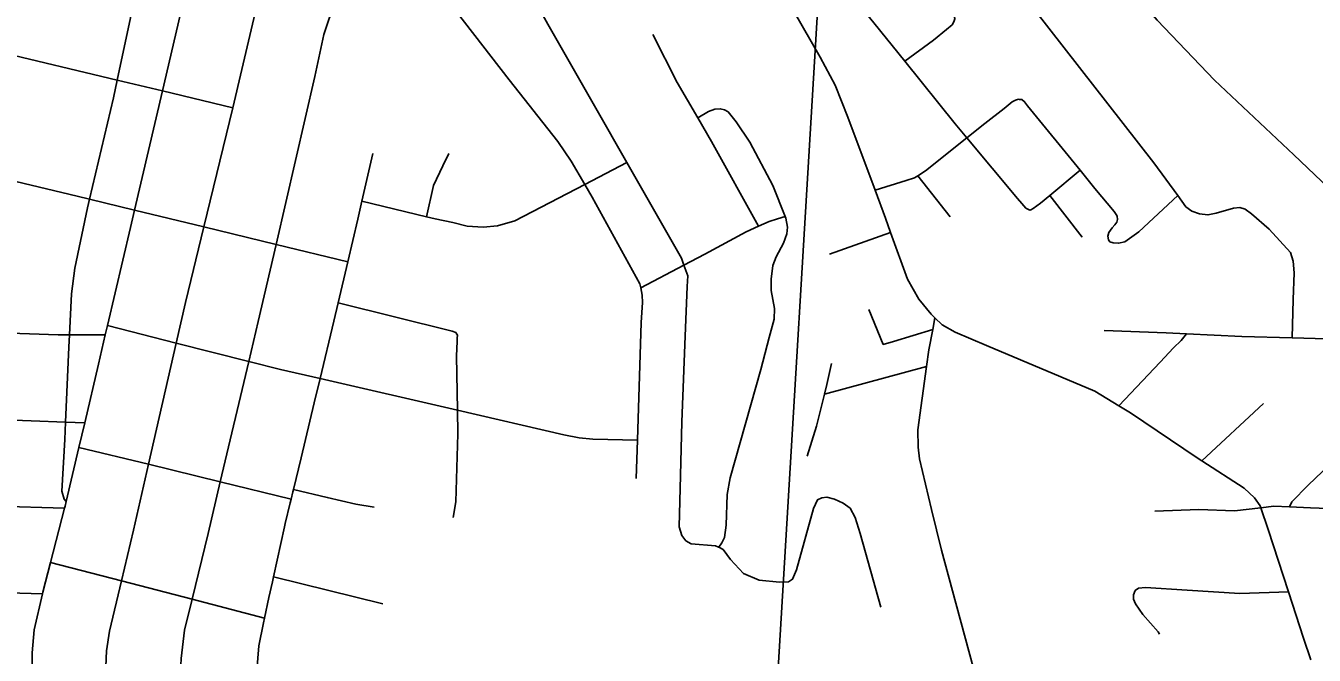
# Model space of a CAD drawing. Extents: x -132.8 to -73.3, y -60 to -26.
# Drawn here: x -122.421 to -121.486, y -49.809 to -49.353 of the extents above; entities that cross this region are included whole.
import ezdxf

# ---------------------------------------------------------------- set-up
doc = ezdxf.new("R2010")
doc.units = 0
for name, color, linetype in [('tdCoCityStreetMajor', 7, 'Continuous'), ('tdCoCityStreetMinor', 7, 'Continuous'), ('tdCoSectLine', 7, 'Continuous')]:
    doc.layers.add(name, color=color, linetype=linetype)

msp = doc.modelspace()

# ---------------------------------------------------------------- linework, layer by layer
at = {"layer": 'tdCoCityStreetMajor'}
msp.add_lwpolyline([(-121.48832, -49.81256), (-121.4934, -49.79699), (-121.50441, -49.76327), (-121.51915, -49.71811), (-121.52454, -49.70237), (-121.52506, -49.70085), (-121.52901, -49.69518), (-121.53665, -49.68803), (-121.56732, -49.66825), (-121.57069, -49.66608), (-121.61902, -49.63353), (-121.62758, -49.62831), (-121.64491, -49.61774), (-121.72358, -49.5847), (-121.74627, -49.57508), (-121.75564, -49.56966), (-121.76092, -49.5647), (-121.76378, -49.56201), (-121.77266, -49.55116), (-121.7808, -49.53661), (-121.79306, -49.50266), (-121.79682, -49.49222), (-121.80437, -49.47204), (-121.8242, -49.41898), (-121.83332, -49.3958), (-121.84417, -49.37558), (-121.8639, -49.34138)], dxfattribs=at)
at = {"layer": 'tdCoCityStreetMinor'}
for p, q in [((-122.44123, -49.37137), (-122.35418, -49.39217)), ((-122.35418, -49.39217), (-122.32145, -49.4)), ((-122.34164, -49.48644), (-122.32145, -49.4)), ((-122.32145, -49.4), (-122.27043, -49.41219)), ((-122.29137, -49.4986), (-122.27043, -49.41219)), ((-122.01499, -49.4678), (-121.98453, -49.45192)), ((-121.74977, -49.49144), (-121.77332, -49.46154)), ((-121.67762, -49.47573), (-121.65563, -49.45759)), ((-122.37424, -49.47856), (-122.34164, -49.48644)), ((-122.17669, -49.48), (-122.12985, -49.49126)), ((-121.65409, -49.50599), (-121.67762, -49.47573)), ((-122.34164, -49.48644), (-122.29137, -49.4986)), ((-122.29137, -49.4986), (-122.23895, -49.51127)), ((-121.83732, -49.51832), (-121.79306, -49.50266)), ((-122.23895, -49.51127), (-122.18686, -49.52386)), ((-122.19385, -49.55379), (-122.18686, -49.52386)), ((-121.9744, -49.5429), (-121.94303, -49.52635)), ((-122.36286, -49.57701), (-122.36128, -49.57026)), ((-122.36128, -49.57026), (-122.31138, -49.58287)), ((-121.76254, -49.5731), (-121.76092, -49.5647)), ((-122.33147, -49.67083), (-122.31138, -49.58287)), ((-122.31138, -49.58287), (-122.25872, -49.59618)), ((-122.27943, -49.68351), (-122.25872, -49.59618)), ((-121.84106, -49.61991), (-121.76702, -49.59983)), ((-122.20703, -49.6086), (-122.10742, -49.63153)), ((-121.56732, -49.66825), (-121.52265, -49.62682)), ((-122.48208, -49.63685), (-122.39166, -49.64015)), ((-122.39166, -49.64015), (-122.37778, -49.64066)), ((-122.38197, -49.65851), (-122.37778, -49.64066)), ((-121.97765, -49.68116), (-121.97674, -49.65329)), ((-122.39116, -49.69772), (-122.38197, -49.65851)), ((-122.38197, -49.65851), (-122.33147, -49.67083)), ((-122.33147, -49.67083), (-122.27943, -49.68351)), ((-122.27943, -49.68351), (-122.22805, -49.69604)), ((-122.48318, -49.70012), (-122.39236, -49.70268)), ((-122.40261, -49.74198), (-122.39236, -49.70268)), ((-122.40261, -49.74198), (-122.35116, -49.75537)), ((-122.35116, -49.75537), (-122.29991, -49.7687)), ((-122.24083, -49.75244), (-122.1616, -49.77197)), ((-122.48536, -49.7622), (-122.40853, -49.76483)), ((-122.29991, -49.7687), (-122.24729, -49.78239))]:
    msp.add_line(p, q, dxfattribs=at)
for points in [[(-121.58481, -49.47589), (-121.60205, -49.45223), (-121.68935, -49.34027), (-121.76681, -49.24527)], [(-121.43115, -49.53163), (-121.46075, -49.49242), (-121.4753, -49.47023), (-121.50045, -49.44631), (-121.55816, -49.3923), (-121.59959, -49.34865), (-121.62351, -49.32054), (-121.63066, -49.31314), (-121.6383, -49.30772), (-121.66543, -49.29539), (-121.67234, -49.29095), (-121.67801, -49.28503), (-121.68911, -49.27072), (-121.70021, -49.25576)], [(-121.98453, -49.45192), (-122.007, -49.41261), (-122.04177, -49.35169), (-122.06027, -49.31815), (-122.08632, -49.26992), (-122.08633, -49.26989)], [(-121.7828, -49.37853), (-121.76185, -49.3632), (-121.75248, -49.35556), (-121.74844, -49.35205), (-121.7471, -49.34978), (-121.74659, -49.34782), (-121.74648, -49.3474), (-121.7472, -49.34482), (-121.75464, -49.33604), (-121.78963, -49.29331)], [(-122.23895, -49.51127), (-122.21091, -49.38964), (-122.20425, -49.35906), (-122.20055, -49.34747), (-122.19685, -49.33983), (-122.19291, -49.33391), (-122.186, -49.32898), (-122.15024, -49.30802), (-122.13976, -49.30177)], [(-122.01499, -49.4678), (-122.02476, -49.45083), (-122.03462, -49.43677), (-122.06989, -49.39189), (-122.13474, -49.30804), (-122.13976, -49.30177)], [(-122.33451, -49.30386), (-122.34241, -49.33728), (-122.34303, -49.34021), (-122.35418, -49.39217)], [(-122.32145, -49.4), (-122.30861, -49.34506), (-122.30096, -49.31169)], [(-122.27043, -49.41219), (-122.26372, -49.38449), (-122.25509, -49.3475), (-122.25139, -49.33221), (-122.25089, -49.32333), (-122.25219, -49.31581)], [(-121.7828, -49.37853), (-121.80526, -49.35063), (-121.82844, -49.3218)], [(-121.93305, -49.41953), (-121.94794, -49.39388), (-121.9657, -49.3591)], [(-121.73778, -49.43408), (-121.74632, -49.42387), (-121.7828, -49.37853)], [(-122.35418, -49.39217), (-122.35696, -49.4051), (-122.37424, -49.47856)], [(-121.86953, -49.49109), (-121.87842, -49.46865), (-121.89519, -49.43708), (-121.90505, -49.42253), (-121.91097, -49.41513), (-121.91354, -49.4137), (-121.91667, -49.41298), (-121.9206, -49.41316), (-121.92516, -49.41495), (-121.93305, -49.41953)], [(-121.65563, -49.45759), (-121.69371, -49.41072), (-121.69583, -49.40788), (-121.69795, -49.40631), (-121.69959, -49.40612), (-121.70035, -49.40603), (-121.70253, -49.40669), (-121.70489, -49.40784), (-121.71081, -49.41277), (-121.72462, -49.42362), (-121.73778, -49.43408)], [(-121.88894, -49.49819), (-121.92304, -49.43679), (-121.93305, -49.41953)], [(-121.77332, -49.46154), (-121.76777, -49.4579), (-121.73778, -49.43408)], [(-121.67762, -49.47573), (-121.68442, -49.48133), (-121.68957, -49.48537), (-121.69137, -49.48613), (-121.69214, -49.48646), (-121.69509, -49.48492), (-121.69798, -49.48165), (-121.70094, -49.47812), (-121.73778, -49.43408)], [(-122.17669, -49.48), (-122.17158, -49.45794), (-122.16869, -49.44547)], [(-122.12985, -49.49126), (-122.12463, -49.46858), (-122.11797, -49.45428), (-122.11353, -49.4454)], [(-121.94303, -49.52635), (-121.94486, -49.52136), (-121.98453, -49.45192)], [(-122.46139, -49.45774), (-122.3833, -49.47637), (-122.37424, -49.47856)], [(-121.80437, -49.47204), (-121.78183, -49.46505), (-121.77566, -49.46308), (-121.77332, -49.46154)], [(-121.58481, -49.47589), (-121.6129, -49.50229), (-121.62311, -49.50949), (-121.62771, -49.51048), (-121.63171, -49.51029), (-121.63392, -49.50949), (-121.635, -49.50808), (-121.63542, -49.50536), (-121.63476, -49.50263), (-121.63243, -49.49936), (-121.63035, -49.49707), (-121.62888, -49.49512), (-121.6284, -49.49326), (-121.62875, -49.49096), (-121.6294, -49.48954), (-121.63087, -49.48746), (-121.64496, -49.47072), (-121.65563, -49.45759)], [(-122.12985, -49.49126), (-122.12365, -49.49275), (-122.11082, -49.49546), (-122.10022, -49.49818), (-122.08863, -49.49892), (-122.07827, -49.49793), (-122.06569, -49.49423), (-122.01499, -49.4678)], [(-121.9744, -49.5429), (-121.97494, -49.53985), (-122.00971, -49.47697), (-122.01499, -49.4678)], [(-122.37424, -49.47856), (-122.3757, -49.48475), (-122.38507, -49.52865), (-122.38729, -49.54715), (-122.3888, -49.57683)], [(-122.18686, -49.52386), (-122.17971, -49.49301), (-122.17669, -49.48)], [(-121.50177, -49.5791), (-121.50094, -49.55136), (-121.5002, -49.53188), (-121.50094, -49.5235), (-121.50292, -49.51708), (-121.51845, -49.50032), (-121.53128, -49.48922), (-121.53596, -49.48577), (-121.53966, -49.48453), (-121.54435, -49.48503), (-121.55692, -49.48873), (-121.56284, -49.48996), (-121.56901, -49.48922), (-121.57443, -49.48725), (-121.57887, -49.48404), (-121.58481, -49.47589)], [(-122.36128, -49.57026), (-122.34462, -49.49918), (-122.34164, -49.48644)], [(-122.31138, -49.58287), (-122.30465, -49.55342), (-122.29137, -49.4986)], [(-121.94303, -49.52635), (-121.92797, -49.51841), (-121.89788, -49.50214), (-121.88894, -49.49819)], [(-121.91776, -49.73086), (-121.91565, -49.72783), (-121.91368, -49.72388), (-121.91245, -49.71501), (-121.91171, -49.69281), (-121.90949, -49.68073), (-121.88729, -49.60206), (-121.88113, -49.57888), (-121.87768, -49.56556), (-121.87743, -49.55792), (-121.87965, -49.54485), (-121.87965, -49.53646), (-121.87842, -49.5266), (-121.8762, -49.52043), (-121.87077, -49.51032), (-121.86831, -49.50366), (-121.86781, -49.49873), (-121.86905, -49.49232), (-121.86953, -49.49109)], [(-121.88894, -49.49819), (-121.88111, -49.49474), (-121.87519, -49.49277), (-121.86953, -49.49109)], [(-122.25872, -49.59618), (-122.25185, -49.5672), (-122.23895, -49.51127)], [(-121.91776, -49.73086), (-121.91784, -49.73081), (-121.92002, -49.73), (-121.9377, -49.72851), (-121.94165, -49.72629), (-121.94461, -49.72234), (-121.94658, -49.71618), (-121.94562, -49.67896), (-121.94461, -49.63998), (-121.94211, -49.57779), (-121.94066, -49.54183), (-121.94017, -49.53418), (-121.94303, -49.52635)], [(-121.97674, -49.65329), (-121.97396, -49.56797), (-121.97322, -49.55342), (-121.97346, -49.54824), (-121.9744, -49.5429)], [(-122.20703, -49.6086), (-122.19701, -49.56693), (-122.19385, -49.55379)], [(-122.10742, -49.63153), (-122.10811, -49.59213), (-122.10747, -49.5818), (-122.10747, -49.57937), (-122.10741, -49.57714), (-122.10786, -49.57639), (-122.10862, -49.57511), (-122.11112, -49.57423), (-122.19385, -49.55379)], [(-121.809, -49.55848), (-121.7984, -49.5839), (-121.79095, -49.58166), (-121.76254, -49.5731)], [(-121.76702, -49.59983), (-121.76539, -49.58784), (-121.76254, -49.5731)], [(-121.63806, -49.5738), (-121.59318, -49.57553), (-121.57845, -49.57619)], [(-122.48042, -49.57396), (-122.39707, -49.57683), (-122.3888, -49.57683)], [(-122.3888, -49.57683), (-122.38926, -49.58586), (-122.39166, -49.64015)], [(-122.3888, -49.57683), (-122.37537, -49.57683), (-122.36286, -49.57701)], [(-122.37778, -49.64066), (-122.3678, -49.59807), (-122.36286, -49.57701)], [(-121.62758, -49.62831), (-121.59761, -49.59674), (-121.58775, -49.58638), (-121.58232, -49.58096), (-121.57845, -49.57619)], [(-121.57845, -49.57619), (-121.53818, -49.578), (-121.50177, -49.5791)], [(-121.50177, -49.5791), (-121.42659, -49.58137), (-121.41418, -49.58154), (-121.40969, -49.58087), (-121.40668, -49.57974)], [(-122.25872, -49.59618), (-122.23579, -49.60198), (-122.20703, -49.6086)], [(-121.84106, -49.61991), (-121.83929, -49.61289), (-121.83608, -49.5976)], [(-121.68239, -50.10848), (-121.68203, -50.1072), (-121.68105, -50.09413), (-121.68228, -50.07489), (-121.68943, -50.02138), (-121.70028, -49.94518), (-121.70447, -49.91213), (-121.7099, -49.89216), (-121.72692, -49.84111), (-121.74812, -49.76269), (-121.75626, -49.73309), (-121.76341, -49.7035), (-121.77204, -49.66676), (-121.77303, -49.65837), (-121.77328, -49.6458), (-121.76702, -49.59983)], [(-121.50363, -49.70172), (-121.50193, -49.69809), (-121.49009, -49.68601), (-121.39741, -49.59779)], [(-122.22641, -49.68919), (-122.22084, -49.66604), (-122.21125, -49.62615), (-122.20703, -49.6086)], [(-121.85359, -49.66493), (-121.84693, -49.64322), (-121.84106, -49.61991)], [(-122.11058, -49.70952), (-122.1086, -49.69793), (-122.10712, -49.64861), (-122.10742, -49.63153)], [(-122.10742, -49.63153), (-122.03012, -49.64933), (-122.01902, -49.65155), (-122.00916, -49.65253), (-121.97674, -49.65329)], [(-122.39166, -49.64015), (-122.39222, -49.65294), (-122.39444, -49.69042), (-122.39271, -49.6961), (-122.39116, -49.69772)], [(-122.35116, -49.75537), (-122.34239, -49.71864), (-122.33147, -49.67083)], [(-122.29991, -49.7687), (-122.28834, -49.72108), (-122.27943, -49.68351)], [(-122.22805, -49.69604), (-122.22681, -49.69089), (-122.22641, -49.68919)], [(-122.22641, -49.68919), (-122.2018, -49.69478), (-122.18109, -49.69972), (-122.16777, -49.70194)], [(-121.8001, -49.77438), (-121.81514, -49.72111), (-121.81884, -49.70952), (-121.82254, -49.70261), (-121.82747, -49.69892), (-121.83388, -49.6962), (-121.83931, -49.69472), (-121.84301, -49.69522), (-121.84621, -49.6967), (-121.84893, -49.70286), (-121.86126, -49.74725), (-121.86422, -49.75416), (-121.86717, -49.75613), (-121.87359, -49.75637), (-121.88838, -49.7549), (-121.89973, -49.74996), (-121.90934, -49.73985), (-121.91452, -49.7327), (-121.91776, -49.73086)], [(-122.39236, -49.70268), (-122.39196, -49.70116), (-122.39116, -49.69772)], [(-122.24083, -49.75244), (-122.23284, -49.71614), (-122.23232, -49.71377), (-122.2287, -49.69873), (-122.22805, -49.69604)], [(-121.60131, -49.70475), (-121.5695, -49.70352), (-121.54361, -49.70451), (-121.52454, -49.70237), (-121.515, -49.7013), (-121.50363, -49.70172)], [(-121.50363, -49.70172), (-121.48837, -49.70229), (-121.45739, -49.70348)], [(-122.40853, -49.76483), (-122.40824, -49.76355), (-122.40261, -49.74198)], [(-122.36306, -49.82915), (-122.36306, -49.82915), (-122.36187, -49.80619), (-122.35989, -49.79189), (-122.35116, -49.75537)], [(-122.24729, -49.78239), (-122.24415, -49.76753), (-122.24165, -49.75615), (-122.24083, -49.75244)], [(-121.59795, -49.79394), (-121.59885, -49.7923), (-121.61019, -49.77972), (-121.61537, -49.77208), (-121.61693, -49.76852), (-121.61693, -49.76561), (-121.61573, -49.76246), (-121.61327, -49.76063), (-121.60806, -49.76028), (-121.57789, -49.76221), (-121.53966, -49.76443), (-121.50441, -49.76327)], [(-122.41601, -49.82725), (-122.41588, -49.80744), (-122.4144, -49.79092), (-122.40853, -49.76483)], [(-122.3088, -49.83113), (-122.30783, -49.81159), (-122.30536, -49.79112), (-122.29991, -49.7687)], [(-122.25386, -49.83324), (-122.25303, -49.82031), (-122.25155, -49.80255), (-122.24803, -49.78587), (-122.24729, -49.78239)]]:
    msp.add_lwpolyline(points, dxfattribs=at)
at = {"layer": 'tdCoSectLine'}
msp.add_lwpolyline([(-121.84456, -49.31809), (-121.90414, -50.31133)], dxfattribs=at)

doc.saveas('drawing.dxf')
